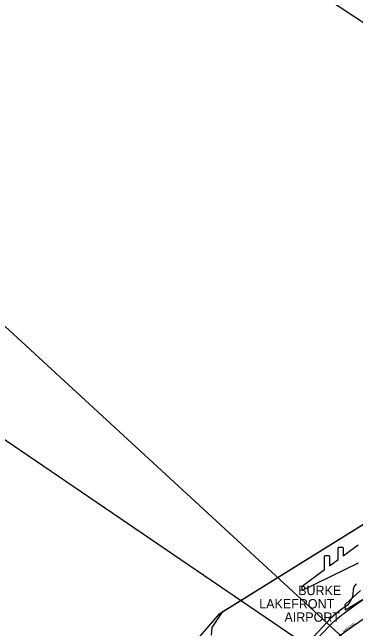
# Model space of a CAD drawing. Extents: x -561 to 1170, y 0 to 846.
# Drawn here: x 229.07 to 251.37, y 302.86 to 342.95 of the extents above; entities that cross this region are included whole.
import ezdxf

# ---------------------------------------------------------------- set-up
doc = ezdxf.new("R2010")
doc.units = 0
for name, color, linetype in [('GM_X_Airport_Class_1', 7, 'Continuous'), ('GM_X_Airport_Text_Class_1', 7, 'Continuous'), ('GM_X_City_Street', 7, 'Continuous'), ('GM_X_City_Street_Text', 7, 'Continuous'), ('GM_X_County', 7, 'Continuous'), ('GM_X_Major_Lake', 7, 'Continuous'), ('GM_X_Major_River', 7, 'Continuous'), ('GM_X_State_Route', 7, 'Continuous'), ('SH_Text', 7, 'Continuous')]:
    doc.layers.add(name, color=color, linetype=linetype)

msp = doc.modelspace()

# ---------------------------------------------------------------- linework, layer by layer
at = {"layer": 'GM_X_Airport_Class_1'}
for points in [[(251.532, 307.12), (247.897, 305.329), (247.897, 305.625), (249.342, 306.694), (249.342, 307.525), (249.368, 307.613), (249.648, 307.613), (249.667, 307.569), (249.673, 306.938), (250.231, 307.351), (250.231, 308.076), (250.257, 308.165), (250.537, 308.165), (250.562, 308.076), (250.562, 307.596), (251.532, 308.313)], [(251.806, 304.74), (250.704, 304.057), (250.688, 304.429), (251.694, 305.331)]]:
    msp.add_lwpolyline(points, dxfattribs=at)
at = {"layer": 'GM_X_City_Street'}
for points in [[(251.394, 305.767), (251.293, 305.644), (251.245, 305.534), (251.219, 305.426), (251.178, 305.072), (251.146, 304.881), (251.067, 304.717), (250.947, 304.522), (250.809, 304.358), (250.486, 304.145), (250.072, 303.826), (249.74, 303.526), (248.647, 302.357)], [(247.361, 299.756), (247.885, 300.131), (248.357, 300.481), (248.517, 300.609), (248.893, 300.963), (249.544, 301.659), (249.869, 302.027), (250, 302.147), (250.828, 302.755), (251.626, 303.327), (252.259, 303.787)]]:
    msp.add_lwpolyline(points, dxfattribs=at)
at = {"layer": 'GM_X_County'}
msp.add_lwpolyline([(239.814, 300.702), (242.553, 303.852), (259.423, 314.346)], dxfattribs=at)
at = {"layer": 'GM_X_Major_Lake'}
for points in [[(242.742, 303.969), (259.435, 314.353), (259.733, 314.339), (259.804, 314.386)], [(242.01, 302.434), (242.04, 302.928), (242.742, 303.969)], [(242.01, 302.434), (242.04, 302.928), (242.742, 303.969)]]:
    msp.add_lwpolyline(points, dxfattribs=at)
at = {"layer": 'GM_X_Major_River'}
msp.add_lwpolyline([(242.01, 302.434), (242.04, 302.928), (242.742, 303.969)], dxfattribs=at)
at = {"layer": 'GM_X_State_Route'}
for points in [[(251.107, 304.22), (251.654, 304.614), (251.669, 304.624), (251.703, 304.643), (251.922, 304.799), (252.263, 305.034), (252.454, 305.147), (252.876, 305.396), (253.662, 305.745), (254.17, 305.913)], [(245.759, 299.593), (247.403, 300.771), (247.764, 301.059), (248.213, 301.459), (249.138, 302.466), (249.786, 303.143), (250.133, 303.468), (250.532, 303.8), (251.031, 304.165), (251.107, 304.22)]]:
    msp.add_lwpolyline(points, dxfattribs=at)
at = {"layer": 'SH_Text'}
for points in [[(180.637, 410.682), (278.113, 324.928), (180.637, 389.36)], [(170.58, 376.04), (259.372, 294.138), (170.58, 354.718)]]:
    msp.add_lwpolyline(points, close=True, dxfattribs=at)

# ---------------------------------------------------------------- texts
at = {"layer": 'GM_X_Airport_Text_Class_1'}
for s, p in [('BURKE', (247.636, 305.038)), ('LAKEFRONT', (245.105, 304.171)), ('AIRPORT', (246.745, 303.304))]:
    msp.add_text(s, height=0.6075, rotation=0, dxfattribs=at).set_placement(p)
at = {"layer": 'GM_X_City_Street_Text'}
msp.add_text('MARGINAL', height=0.135, rotation=35.8036, dxfattribs=at).set_placement((250.579, 302.612))

doc.saveas('drawing.dxf')
